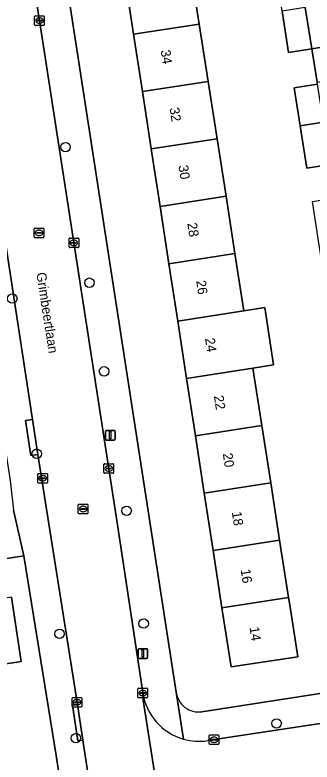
# Model space of a CAD drawing. Extents: x 160077 to 160948, y 386481 to 387498.
# Drawn here: x 160355.9 to 160386.8, y 387278.1 to 387355.6 of the extents above; entities that cross this region are included whole.
import ezdxf

# ---------------------------------------------------------------- set-up
doc = ezdxf.new("R2010")
doc.units = 0
for name, color, linetype in [('IMGEO_Boom', 7, 'Continuous'), ('IMGEO_Erf', 7, 'Continuous'), ('IMGEO_Groenvoorziening', 7, 'Continuous'), ('IMGEO_Kolk', 7, 'Continuous'), ('IMGEO_Lichtmast', 7, 'Continuous'), ('IMGEO_Openbare_ruimte_label', 7, 'Continuous'), ('IMGEO_Pand', 7, 'Continuous'), ('IMGEO_Pand_nummerreeks', 7, 'Continuous'), ('IMGEO_Rijbaan_lokaal_open', 7, 'Continuous'), ('IMGEO_Rioolput', 7, 'Continuous'), ('IMGEO_Voetpad_open', 7, 'Continuous')]:
    doc.layers.add(name, color=color, linetype=linetype)

msp = doc.modelspace()

# ---------------------------------------------------------------- linework, layer by layer
at = {"layer": 'IMGEO_Boom'}
for centre in [(160361.162, 387341.848), (160363.643, 387327.786), (160355.634, 387326.139), (160365.156, 387318.594), (160358.165, 387310.056), (160367.505, 387304.138), (160369.272, 387292.442), (160360.547, 387291.38), (160383.077, 387282.085), (160362.235, 387280.565)]:
    msp.add_circle(centre, 0.489, dxfattribs=at)
at = {"layer": 'IMGEO_Erf'}
for points in [[(160387.421, 387332.143), (160386.787, 387336.205), (160389.192, 387336.58), (160388.617, 387340.046), (160386.212, 387339.671), (160385.529, 387344.049), (160384.912, 387348.007), (160387.317, 387348.382), (160387.284, 387348.585), (160386.725, 387352.034), (160384.32, 387351.659), (160383.649, 387355.956), (160383.008, 387360.067), (160385.414, 387360.442), (160384.84, 387364.011), (160382.436, 387363.636), (160381.777, 387367.865), (160381.131, 387372.006), (160383.535, 387372.381), (160382.955, 387376.039), (160359.174, 387372.354), (160372.658, 387285.339)], [(160374.114, 387360.542), (160375.041, 387354.596), (160375.969, 387348.65), (160376.896, 387342.704), (160377.824, 387336.757), (160378.751, 387330.812), (160379.679, 387324.866), (160381.835, 387325.198), (160382.762, 387319.252), (160380.606, 387318.919), (160381.533, 387312.973), (160382.461, 387307.026), (160383.388, 387301.081), (160384.316, 387295.135), (160384.506, 387293.916), (160385.277, 387288.975), (160378.342, 387287.948), (160377.398, 387294.068), (160376.481, 387300.016), (160375.564, 387305.963), (160374.647, 387311.911), (160373.729, 387317.859), (160372.812, 387323.807), (160371.895, 387329.755), (160370.978, 387335.702), (160370.06, 387341.65), (160369.143, 387347.598), (160368.226, 387353.546), (160367.309, 387359.493)], [(160375.322, 387283.298), (160396.951, 387286.648), (160396.068, 387292.305), (160393.663, 387291.93), (160392.965, 387296.404), (160392.369, 387300.222), (160394.774, 387300.597), (160394.213, 387304.145), (160391.808, 387303.77), (160391.099, 387308.315), (160390.488, 387312.232), (160392.893, 387312.607), (160392.376, 387316.133), (160389.972, 387315.758), (160389.274, 387320.231), (160388.665, 387324.131), (160391.07, 387324.506), (160390.513, 387328.113), (160388.108, 387327.738), (160387.421, 387332.143)], [(160360.174, 387278.766), (160356.842, 387299.449), (160314.91, 387292.943), (160318.492, 387270.165), (160318.576, 387269.906), (160318.682, 387269.656), (160318.81, 387269.416), (160318.96, 387269.188), (160319.129, 387268.975), (160319.316, 387268.777), (160319.52, 387268.597), (160319.74, 387268.437), (160319.874, 387268.352), (160331.723, 387270.174), (160333.38, 387270.429), (160344.24, 387272.099), (160346.006, 387272.371), (160346.11, 387271.679), (160357.926, 387273.496)], [(160355.536, 387295.164), (160356.572, 387288.521), (160351.381, 387287.712)], [(160360.463, 387276.972), (160360.174, 387278.766)]]:
    msp.add_lwpolyline(points, dxfattribs=at)
msp.add_arc((160374.973, 387285.601), 2.33, 186.46333, 278.62225, dxfattribs=at)
at = {"layer": 'IMGEO_Groenvoorziening'}
msp.add_lwpolyline([(160391.781, 387351.669), (160390.132, 387362.112), (160386.622, 387361.561), (160386.765, 387360.651), (160385.414, 387360.442), (160386.056, 387356.327), (160386.725, 387352.034), (160387.752, 387352.192), (160387.929, 387351.064)], close=True, dxfattribs=at)
at = {"layer": 'IMGEO_Kolk'}
for p, q in [((160357.952, 387354.533), (160357.952, 387355.385)), ((160358.027, 387355.459), (160358.879, 387355.459)), ((160358.953, 387355.385), (160358.953, 387354.533)), ((160358.211, 387354.953), (160358.211, 387354.965)), ((160358.649, 387354.916), (160358.251, 387354.916)), ((160358.254, 387355.002), (160358.652, 387355.002)), ((160358.463, 387354.679), (160358.438, 387354.679)), ((160358.44, 387355.239), (160358.465, 387355.239)), ((160358.695, 387354.965), (160358.695, 387354.953)), ((160358.879, 387354.459), (160358.027, 387354.459)), ((160361.527, 387331.493), (160361.527, 387332.345)), ((160361.602, 387332.419), (160362.454, 387332.419)), ((160362.015, 387332.199), (160362.04, 387332.199)), ((160362.528, 387332.345), (160362.528, 387331.493)), ((160362.454, 387331.419), (160361.602, 387331.419)), ((160361.786, 387331.913), (160361.786, 387331.925)), ((160362.224, 387331.876), (160361.826, 387331.876)), ((160361.829, 387331.962), (160362.227, 387331.962)), ((160362.038, 387331.639), (160362.013, 387331.639)), ((160362.27, 387331.925), (160362.27, 387331.913)), ((160365.154, 387308.093), (160365.154, 387308.945)), ((160365.229, 387309.019), (160366.081, 387309.019)), ((160366.155, 387308.945), (160366.155, 387308.093)), ((160365.413, 387308.513), (160365.413, 387308.525)), ((160365.851, 387308.476), (160365.453, 387308.476)), ((160365.456, 387308.562), (160365.854, 387308.562)), ((160365.665, 387308.239), (160365.64, 387308.239)), ((160365.642, 387308.799), (160365.667, 387308.799)), ((160365.897, 387308.525), (160365.897, 387308.513)), ((160358.283, 387307.078), (160358.283, 387307.93)), ((160358.358, 387308.004), (160359.21, 387308.004)), ((160358.542, 387307.498), (160358.542, 387307.51)), ((160358.98, 387307.461), (160358.582, 387307.461)), ((160358.585, 387307.547), (160358.983, 387307.547)), ((160358.771, 387307.784), (160358.796, 387307.784)), ((160359.026, 387307.51), (160359.026, 387307.498)), ((160359.284, 387307.93), (160359.284, 387307.078)), ((160366.081, 387308.019), (160365.229, 387308.019)), ((160359.21, 387307.004), (160358.358, 387307.004)), ((160358.794, 387307.224), (160358.769, 387307.224)), ((160368.681, 387284.81), (160368.681, 387285.662)), ((160368.756, 387285.736), (160369.608, 387285.736)), ((160369.682, 387285.662), (160369.682, 387284.81)), ((160368.94, 387285.23), (160368.94, 387285.242)), ((160369.378, 387285.193), (160368.98, 387285.193)), ((160368.983, 387285.279), (160369.381, 387285.279)), ((160369.192, 387284.956), (160369.167, 387284.956)), ((160369.169, 387285.516), (160369.194, 387285.516)), ((160369.424, 387285.242), (160369.424, 387285.23)), ((160361.851, 387283.852), (160361.851, 387284.704)), ((160361.926, 387284.778), (160362.778, 387284.778)), ((160362.11, 387284.272), (160362.11, 387284.284)), ((160362.548, 387284.235), (160362.15, 387284.235)), ((160362.153, 387284.321), (160362.551, 387284.321)), ((160362.339, 387284.558), (160362.364, 387284.558)), ((160362.594, 387284.284), (160362.594, 387284.272)), ((160362.852, 387284.704), (160362.852, 387283.852)), ((160369.608, 387284.736), (160368.756, 387284.736)), ((160362.778, 387283.778), (160361.926, 387283.778)), ((160362.362, 387283.998), (160362.337, 387283.998)), ((160376.079, 387279.972), (160376.079, 387280.824)), ((160376.154, 387280.898), (160377.006, 387280.898)), ((160376.338, 387280.392), (160376.338, 387280.404)), ((160376.776, 387280.355), (160376.378, 387280.355)), ((160376.381, 387280.441), (160376.779, 387280.441)), ((160376.567, 387280.678), (160376.592, 387280.678)), ((160376.822, 387280.404), (160376.822, 387280.392)), ((160377.08, 387280.824), (160377.08, 387279.972)), ((160377.006, 387279.898), (160376.154, 387279.898)), ((160376.59, 387280.118), (160376.565, 387280.118))]:
    msp.add_line(p, q, dxfattribs=at)
for points in [[(160357.952, 387354.533), (160357.952, 387355.385)], [(160358.027, 387355.459), (160358.879, 387355.459)], [(160358.953, 387355.385), (160358.953, 387354.533)], [(160358.879, 387354.459), (160358.027, 387354.459)], [(160361.527, 387331.493), (160361.527, 387332.345)], [(160361.602, 387332.419), (160362.454, 387332.419)], [(160362.528, 387332.345), (160362.528, 387331.493)], [(160362.454, 387331.419), (160361.602, 387331.419)], [(160365.154, 387308.093), (160365.154, 387308.945)], [(160365.229, 387309.019), (160366.081, 387309.019)], [(160366.155, 387308.945), (160366.155, 387308.093)], [(160358.283, 387307.078), (160358.283, 387307.93)], [(160358.358, 387308.004), (160359.21, 387308.004)], [(160359.284, 387307.93), (160359.284, 387307.078)], [(160366.081, 387308.019), (160365.229, 387308.019)], [(160359.21, 387307.004), (160358.358, 387307.004)], [(160368.681, 387284.81), (160368.681, 387285.662)], [(160368.756, 387285.736), (160369.608, 387285.736)], [(160369.682, 387285.662), (160369.682, 387284.81)], [(160361.851, 387283.852), (160361.851, 387284.704)], [(160361.926, 387284.778), (160362.778, 387284.778)], [(160362.852, 387284.704), (160362.852, 387283.852)], [(160369.608, 387284.736), (160368.756, 387284.736)], [(160362.778, 387283.778), (160361.926, 387283.778)], [(160376.079, 387279.972), (160376.079, 387280.824)], [(160376.154, 387280.898), (160377.006, 387280.898)], [(160377.08, 387280.824), (160377.08, 387279.972)], [(160377.006, 387279.898), (160376.154, 387279.898)]]:
    msp.add_lwpolyline(points, dxfattribs=at)
for centre, radius, start, end in [((160358.029, 387355.383), 0.0765, 91.55205, 178.44795), ((160358.029, 387355.383), 0.0765, 91.55205, 178.44795), ((160358.877, 387355.383), 0.0765, 1.55205, 88.44795), ((160358.877, 387355.383), 0.0765, 1.55205, 88.44795), ((160358.251, 387354.962), 0.0403, 85.87752, 175.75265), ((160358.248, 387354.952), 0.0366, 178.93798, 274.71019), ((160358.652, 387354.959), 0.043, 264.86636, 352.45326), ((160358.656, 387354.964), 0.0386, 1.73085, 96.63898), ((160358.029, 387354.535), 0.0765, 181.55205, 268.44795), ((160358.029, 387354.535), 0.0765, 181.55205, 268.44795), ((160358.877, 387354.535), 0.0765, 271.55205, 358.44795), ((160358.877, 387354.535), 0.0765, 271.55205, 358.44795), ((160361.604, 387332.343), 0.0765, 91.55205, 178.44795), ((160361.604, 387332.343), 0.0765, 91.55205, 178.44795), ((160362.452, 387332.343), 0.0765, 1.55205, 88.44795), ((160362.452, 387332.343), 0.0765, 1.55205, 88.44795), ((160361.604, 387331.495), 0.0765, 181.55205, 268.44795), ((160361.604, 387331.495), 0.0765, 181.55205, 268.44795), ((160361.826, 387331.922), 0.0403, 85.87752, 175.75265), ((160361.823, 387331.912), 0.0366, 178.93798, 274.71019), ((160362.227, 387331.919), 0.043, 264.86636, 352.45326), ((160362.231, 387331.924), 0.0386, 1.73085, 96.63898), ((160362.452, 387331.495), 0.0765, 271.55205, 358.44795), ((160362.452, 387331.495), 0.0765, 271.55205, 358.44795), ((160365.231, 387308.943), 0.0765, 91.55205, 178.44795), ((160365.231, 387308.943), 0.0765, 91.55205, 178.44795), ((160366.079, 387308.943), 0.0765, 1.55205, 88.44795), ((160366.079, 387308.943), 0.0765, 1.55205, 88.44795), ((160365.231, 387308.095), 0.0765, 181.55205, 268.44795), ((160365.231, 387308.095), 0.0765, 181.55205, 268.44795), ((160365.453, 387308.522), 0.0403, 85.87752, 175.75265), ((160365.45, 387308.512), 0.0366, 178.93798, 274.71019), ((160365.854, 387308.519), 0.043, 264.86636, 352.45326), ((160365.858, 387308.524), 0.0386, 1.73085, 96.63898), ((160366.079, 387308.095), 0.0765, 271.55205, 358.44795), ((160366.079, 387308.095), 0.0765, 271.55205, 358.44795), ((160358.36, 387307.928), 0.0765, 91.55205, 178.44795), ((160358.36, 387307.928), 0.0765, 91.55205, 178.44795), ((160358.582, 387307.507), 0.0403, 85.87752, 175.75265), ((160358.579, 387307.497), 0.0366, 178.93798, 274.71019), ((160358.983, 387307.504), 0.043, 264.86636, 352.45326), ((160358.987, 387307.509), 0.0386, 1.73085, 96.63898), ((160359.208, 387307.928), 0.0765, 1.55205, 88.44795), ((160359.208, 387307.928), 0.0765, 1.55205, 88.44795), ((160358.36, 387307.08), 0.0765, 181.55205, 268.44795), ((160358.36, 387307.08), 0.0765, 181.55205, 268.44795), ((160359.208, 387307.08), 0.0765, 271.55205, 358.44795), ((160359.208, 387307.08), 0.0765, 271.55205, 358.44795), ((160368.758, 387285.66), 0.0765, 91.55205, 178.44795), ((160368.758, 387285.66), 0.0765, 91.55205, 178.44795), ((160369.606, 387285.66), 0.0765, 1.55205, 88.44795), ((160369.606, 387285.66), 0.0765, 1.55205, 88.44795), ((160368.98, 387285.239), 0.0403, 85.87752, 175.75265), ((160368.977, 387285.229), 0.0366, 178.93798, 274.71019), ((160369.381, 387285.236), 0.043, 264.86636, 352.45326), ((160369.385, 387285.241), 0.0386, 1.73085, 96.63898), ((160361.928, 387284.702), 0.0765, 91.55205, 178.44795), ((160361.928, 387284.702), 0.0765, 91.55205, 178.44795), ((160362.15, 387284.281), 0.0403, 85.87752, 175.75265), ((160362.147, 387284.271), 0.0366, 178.93798, 274.71019), ((160362.551, 387284.278), 0.043, 264.86636, 352.45326), ((160362.555, 387284.283), 0.0386, 1.73085, 96.63898), ((160362.776, 387284.702), 0.0765, 1.55205, 88.44795), ((160362.776, 387284.702), 0.0765, 1.55205, 88.44795), ((160368.758, 387284.812), 0.0765, 181.55205, 268.44795), ((160368.758, 387284.812), 0.0765, 181.55205, 268.44795), ((160369.606, 387284.812), 0.0765, 271.55205, 358.44795), ((160369.606, 387284.812), 0.0765, 271.55205, 358.44795), ((160361.928, 387283.854), 0.0765, 181.55205, 268.44795), ((160361.928, 387283.854), 0.0765, 181.55205, 268.44795), ((160362.776, 387283.854), 0.0765, 271.55205, 358.44795), ((160362.776, 387283.854), 0.0765, 271.55205, 358.44795), ((160376.156, 387280.822), 0.0765, 91.55205, 178.44795), ((160376.156, 387280.822), 0.0765, 91.55205, 178.44795), ((160376.378, 387280.401), 0.0403, 85.87752, 175.75265), ((160376.375, 387280.391), 0.0366, 178.93798, 274.71019), ((160376.779, 387280.398), 0.043, 264.86636, 352.45326), ((160376.783, 387280.403), 0.0386, 1.73085, 96.63898), ((160377.004, 387280.822), 0.0765, 1.55205, 88.44795), ((160377.004, 387280.822), 0.0765, 1.55205, 88.44795), ((160376.156, 387279.974), 0.0765, 181.55205, 268.44795), ((160376.156, 387279.974), 0.0765, 181.55205, 268.44795), ((160377.004, 387279.974), 0.0765, 271.55205, 358.44795), ((160377.004, 387279.974), 0.0765, 271.55205, 358.44795)]:
    msp.add_arc(centre, radius, start, end, dxfattribs=at)
for centre, major_axis, ratio, start_param, end_param in [((160358.439, 387354.959), (-0.387, 0.002), 0.722429, 4.712389, 7.853982), ((160358.464, 387354.959), (-0.39, 0.002), 0.717154, 1.570796, 4.712389), ((160362.014, 387331.919), (-0.387, 0.002), 0.722429, 4.712389, 7.853982), ((160362.039, 387331.919), (-0.39, 0.002), 0.717154, 1.570796, 4.712389), ((160365.641, 387308.519), (-0.387, 0.002), 0.722429, 4.712389, 7.853982), ((160365.666, 387308.519), (-0.39, 0.002), 0.717154, 1.570796, 4.712389), ((160358.77, 387307.504), (-0.387, 0.002), 0.722429, 4.712389, 7.853982), ((160358.795, 387307.504), (-0.39, 0.002), 0.717154, 1.570796, 4.712389), ((160369.168, 387285.236), (-0.387, 0.002), 0.722429, 4.712389, 7.853982), ((160369.193, 387285.236), (-0.39, 0.002), 0.717154, 1.570796, 4.712389), ((160362.338, 387284.278), (-0.387, 0.002), 0.722429, 4.712389, 7.853982), ((160362.363, 387284.278), (-0.39, 0.002), 0.717154, 1.570796, 4.712389), ((160376.566, 387280.398), (-0.387, 0.002), 0.722429, 4.712389, 7.853982), ((160376.591, 387280.398), (-0.39, 0.002), 0.717154, 1.570796, 4.712389)]:
    msp.add_ellipse(centre, major_axis=major_axis, ratio=ratio, start_param=start_param, end_param=end_param, dxfattribs=at)
at = {"layer": 'IMGEO_Lichtmast'}
for p, q in [((160365.308, 387311.572), (160365.308, 387312.372)), ((160365.308, 387312.372), (160365.308, 387311.572)), ((160365.408, 387312.472), (160366.198, 387312.472)), ((160366.198, 387312.472), (160365.408, 387312.472)), ((160366.298, 387312.372), (160366.298, 387311.572)), ((160366.298, 387311.572), (160366.298, 387312.372)), ((160366.198, 387311.472), (160365.408, 387311.472)), ((160365.408, 387311.472), (160366.198, 387311.472)), ((160368.697, 387288.934), (160368.697, 387289.734)), ((160368.697, 387289.734), (160368.697, 387288.934)), ((160368.797, 387289.834), (160369.587, 387289.834)), ((160369.587, 387289.834), (160368.797, 387289.834)), ((160369.687, 387289.734), (160369.687, 387288.934)), ((160369.687, 387288.934), (160369.687, 387289.734)), ((160369.587, 387288.834), (160368.797, 387288.834)), ((160368.797, 387288.834), (160369.587, 387288.834))]:
    msp.add_line(p, q, dxfattribs=at)
for points in [[(160365.728, 387312.347), (160365.878, 387312.347), (160365.878, 387311.597), (160365.728, 387311.597), (160365.728, 387312.347)], [(160369.117, 387289.709), (160369.267, 387289.709), (160369.267, 387288.959), (160369.117, 387288.959), (160369.117, 387289.709)]]:
    msp.add_lwpolyline(points, dxfattribs=at)
for centre, start, end in [((160365.408, 387312.372), 90, 180), ((160365.408, 387312.372), 90, 180), ((160366.198, 387312.372), 0, 90), ((160366.198, 387312.372), 360, 90), ((160365.408, 387311.572), 180, 270), ((160365.408, 387311.572), 180, 270), ((160366.198, 387311.572), 270, 0), ((160366.198, 387311.572), 270, 0), ((160368.797, 387289.734), 90, 180), ((160368.797, 387289.734), 90, 180), ((160369.587, 387289.734), 0, 90), ((160369.587, 387289.734), 360, 90), ((160368.797, 387288.934), 180, 270), ((160368.797, 387288.934), 180, 270), ((160369.587, 387288.934), 270, 0), ((160369.587, 387288.934), 270, 0)]:
    msp.add_arc(centre, 0.1, start, end, dxfattribs=at)
at = {"layer": 'IMGEO_Pand'}
for points in [[(160375.041, 387354.596), (160374.114, 387360.542), (160367.309, 387359.493), (160368.226, 387353.546)], [(160386.056, 387356.327), (160383.649, 387355.956), (160384.32, 387351.659), (160386.725, 387352.034)], [(160368.226, 387353.546), (160369.143, 387347.598), (160375.969, 387348.65), (160375.041, 387354.596)], [(160376.896, 387342.704), (160375.969, 387348.65), (160369.143, 387347.598), (160370.06, 387341.65)], [(160387.317, 387348.382), (160384.912, 387348.007), (160385.529, 387344.049), (160387.935, 387344.42)], [(160387.935, 387344.42), (160385.529, 387344.049), (160386.212, 387339.671), (160388.617, 387340.046)], [(160377.824, 387336.757), (160376.896, 387342.704), (160370.06, 387341.65), (160370.978, 387335.702)], [(160370.978, 387335.702), (160371.895, 387329.755), (160378.751, 387330.812), (160377.824, 387336.757)], [(160379.679, 387324.866), (160378.751, 387330.812), (160371.895, 387329.755), (160372.812, 387323.807)], [(160380.606, 387318.919), (160382.762, 387319.252), (160381.835, 387325.198), (160379.679, 387324.866), (160372.812, 387323.807), (160373.729, 387317.859)], [(160373.729, 387317.859), (160374.647, 387311.911), (160381.533, 387312.973), (160380.606, 387318.919)], [(160374.647, 387311.911), (160375.564, 387305.963), (160382.461, 387307.026), (160381.533, 387312.973)], [(160375.564, 387305.963), (160376.481, 387300.016), (160383.388, 387301.081), (160382.461, 387307.026)], [(160384.316, 387295.135), (160383.388, 387301.081), (160376.481, 387300.016), (160377.398, 387294.068)], [(160349.097, 387294.16), (160350.131, 387287.535), (160349.193, 387287.374), (160349.906, 387282.755), (160352.092, 387283.092), (160351.381, 387287.712), (160356.572, 387288.521), (160355.536, 387295.164)], [(160377.398, 387294.068), (160378.342, 387287.948), (160385.277, 387288.975), (160384.506, 387293.916), (160384.316, 387295.135)]]:
    msp.add_lwpolyline(points, close=True, dxfattribs=at)
at = {"layer": 'IMGEO_Rijbaan_lokaal_open'}
for points in [[(160371.986, 387266.851), (160369.216, 387284.504), (160369.173, 387285.284), (160366.562, 387302.662), (160358.665, 387353.61), (160352.799, 387391.033), (160352.774, 387391.05), (160350.809, 387403.731), (160343.75, 387402.638), (160348.577, 387372.565), (160348.617, 387372.556), (160351.293, 387354.598), (160351.403, 387354.063), (160353.156, 387343.079), (160353.738, 387339.43), (160357.73, 387313.614), (160358.294, 387309.971), (160362.387, 387284.057), (160362.946, 387280.357), (160363.189, 387278.751), (160367.156, 387253.21)], [(160444.411, 387290.851), (160417.322, 387286.585), (160375.933, 387280.299)], [(160369.173, 387285.284), (160369.216, 387284.504), (160371.986, 387266.851), (160372.061, 387266.572)]]:
    msp.add_lwpolyline(points, dxfattribs=at)
for centre, radius, start, end in [((160375.041, 387286.165), 5.933, 188.54005, 253.94781), ((160375.041, 387286.168), 5.936, 253.95007, 278.641)]:
    msp.add_arc(centre, radius, start, end, dxfattribs=at)
at = {"layer": 'IMGEO_Rioolput'}
for p, q in [((160357.911, 387332.525), (160357.911, 387333.377)), ((160357.986, 387333.451), (160358.838, 387333.451)), ((160358.17, 387332.945), (160358.17, 387332.957)), ((160358.608, 387332.908), (160358.21, 387332.908)), ((160358.213, 387332.994), (160358.611, 387332.994)), ((160358.399, 387333.231), (160358.424, 387333.231)), ((160358.654, 387332.957), (160358.654, 387332.945)), ((160358.912, 387333.377), (160358.912, 387332.525)), ((160358.838, 387332.451), (160357.986, 387332.451)), ((160358.422, 387332.671), (160358.397, 387332.671)), ((160362.483, 387303.895), (160362.483, 387304.747)), ((160362.558, 387304.821), (160363.41, 387304.821)), ((160362.742, 387304.315), (160362.742, 387304.327)), ((160363.18, 387304.278), (160362.782, 387304.278)), ((160362.785, 387304.364), (160363.183, 387304.364)), ((160362.971, 387304.601), (160362.996, 387304.601)), ((160363.226, 387304.327), (160363.226, 387304.315)), ((160363.484, 387304.747), (160363.484, 387303.895)), ((160363.41, 387303.821), (160362.558, 387303.821)), ((160362.994, 387304.041), (160362.969, 387304.041))]:
    msp.add_line(p, q, dxfattribs=at)
for points in [[(160357.911, 387332.525), (160357.911, 387333.377)], [(160357.986, 387333.451), (160358.838, 387333.451)], [(160358.912, 387333.377), (160358.912, 387332.525)], [(160358.838, 387332.451), (160357.986, 387332.451)], [(160362.483, 387303.895), (160362.483, 387304.747)], [(160362.558, 387304.821), (160363.41, 387304.821)], [(160363.484, 387304.747), (160363.484, 387303.895)], [(160363.41, 387303.821), (160362.558, 387303.821)]]:
    msp.add_lwpolyline(points, dxfattribs=at)
for centre, radius, start, end in [((160357.988, 387333.375), 0.0765, 91.55205, 178.44795), ((160357.988, 387333.375), 0.0765, 91.55205, 178.44795), ((160358.21, 387332.954), 0.0403, 85.87752, 175.75265), ((160358.207, 387332.944), 0.0366, 178.93798, 274.71019), ((160358.611, 387332.951), 0.043, 264.86636, 352.45326), ((160358.615, 387332.956), 0.0386, 1.73085, 96.63898), ((160358.836, 387333.375), 0.0765, 1.55205, 88.44795), ((160358.836, 387333.375), 0.0765, 1.55205, 88.44795), ((160357.988, 387332.527), 0.0765, 181.55205, 268.44795), ((160357.988, 387332.527), 0.0765, 181.55205, 268.44795), ((160358.836, 387332.527), 0.0765, 271.55205, 358.44795), ((160358.836, 387332.527), 0.0765, 271.55205, 358.44795), ((160362.56, 387304.745), 0.0765, 91.55205, 178.44795), ((160362.56, 387304.745), 0.0765, 91.55205, 178.44795), ((160362.782, 387304.324), 0.0403, 85.87752, 175.75265), ((160362.779, 387304.314), 0.0366, 178.93798, 274.71019), ((160363.183, 387304.321), 0.043, 264.86636, 352.45326), ((160363.187, 387304.326), 0.0386, 1.73085, 96.63898), ((160363.408, 387304.745), 0.0765, 1.55205, 88.44795), ((160363.408, 387304.745), 0.0765, 1.55205, 88.44795), ((160362.56, 387303.897), 0.0765, 181.55205, 268.44795), ((160362.56, 387303.897), 0.0765, 181.55205, 268.44795), ((160363.408, 387303.897), 0.0765, 271.55205, 358.44795), ((160363.408, 387303.897), 0.0765, 271.55205, 358.44795)]:
    msp.add_arc(centre, radius, start, end, dxfattribs=at)
for centre, major_axis, ratio, start_param, end_param in [((160358.398, 387332.951), (-0.387, 0.002), 0.722429, 4.712389, 7.853982), ((160358.423, 387332.951), (-0.39, 0.002), 0.717154, 1.570796, 4.712389), ((160362.97, 387304.321), (-0.387, 0.002), 0.722429, 4.712389, 7.853982), ((160362.995, 387304.321), (-0.39, 0.002), 0.717154, 1.570796, 4.712389)]:
    msp.add_ellipse(centre, major_axis=major_axis, ratio=ratio, start_param=start_param, end_param=end_param, dxfattribs=at)
at = {"layer": 'IMGEO_Voetpad_open'}
for points in [[(160352.799, 387391.033), (160358.665, 387353.61), (160366.562, 387302.662), (160369.173, 387285.284)], [(160373.4, 387280.463), (160372.635, 387285.314), (160372.658, 387285.339), (160359.174, 387372.354)], [(160347.434, 387358.849), (160348.215, 387354.083), (160351.371, 387332.958), (160352.153, 387327.971), (160355.398, 387307.291), (160355.751, 387304.187), (160356.842, 387299.449), (160360.174, 387278.766), (160360.463, 387276.972), (160360.469, 387276.973), (160361.388, 387270.942), (160364.673, 387250.186), (160364.703, 387250), (160364.966, 387248.339), (160365.847, 387243.204)], [(160358.294, 387309.971), (160357.572, 387309.856), (160356.995, 387313.497), (160357.73, 387313.614), (160353.738, 387339.43), (160353.156, 387343.079), (160351.403, 387354.063), (160351.293, 387354.598)], [(160367.846, 387248.68), (160367.704, 387249.631), (160367.156, 387253.21), (160363.189, 387278.751), (160362.946, 387280.357), (160362.452, 387280.281), (160361.893, 387283.981), (160362.387, 387284.057), (160358.294, 387309.971)], [(160318.492, 387270.165), (160314.91, 387292.943), (160356.842, 387299.449), (160355.751, 387304.187)], [(160443.963, 387293.77), (160419.314, 387290), (160417.775, 387289.765), (160412.298, 387288.928), (160407.359, 387288.172), (160407.359, 387288.17), (160398.856, 387286.944), (160396.951, 387286.648), (160375.322, 387283.298)], [(160375.933, 387280.299), (160417.322, 387286.585), (160444.411, 387290.851)], [(160372.658, 387285.339), (160372.635, 387285.314), (160373.4, 387280.463)]]:
    msp.add_lwpolyline(points, dxfattribs=at)
for points in [[(160391.781, 387351.669), (160387.929, 387351.064), (160387.752, 387352.192), (160386.725, 387352.034), (160387.284, 387348.585), (160392.147, 387349.353)], [(160357.73, 387313.614), (160356.995, 387313.497), (160357.572, 387309.856), (160358.294, 387309.971)], [(160362.946, 387280.357), (160362.387, 387284.057), (160361.893, 387283.981), (160362.452, 387280.281)]]:
    msp.add_lwpolyline(points, close=True, dxfattribs=at)
for centre, radius, start, end in [((160375.041, 387286.165), 5.933, 188.54005, 253.94781), ((160374.973, 387285.601), 2.33, 186.46333, 278.62225), ((160375.041, 387286.168), 5.936, 253.95007, 278.641)]:
    msp.add_arc(centre, radius, start, end, dxfattribs=at)

# ---------------------------------------------------------------- texts
at = {"layer": 'IMGEO_Openbare_ruimte_label'}
msp.add_text('Grimbeertlaan', height=1, rotation=278.8028, dxfattribs=at).set_placement((160358.131, 387328.783))
at = {"layer": 'IMGEO_Pand_nummerreeks'}
for s, p in [('34', (160371.036, 387351.857)), ('32', (160371.957, 387345.887)), ('30', (160372.879, 387339.909)), ('28', (160373.8, 387333.937)), ('26', (160374.72, 387327.968)), ('24', (160375.641, 387321.996)), ('22', (160376.562, 387316.027)), ('20', (160377.484, 387310.049)), ('18', (160378.419, 387303.986)), ('16', (160379.339, 387298.017)), ('14', (160380.26, 387292.045))]:
    msp.add_text(s, height=1, rotation=278.76686, dxfattribs=at).set_placement(p)

doc.saveas('drawing.dxf')
